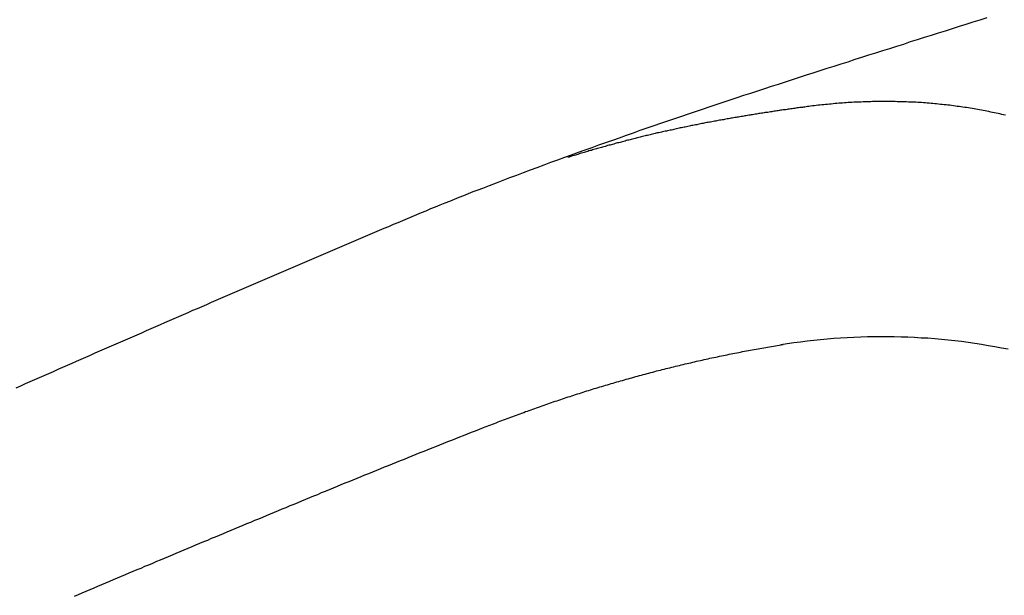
# Model space of a CAD drawing. Header units: millimetres. Extents: x -604189 to 881711, y -381903 to -7297.
# Tile 610 of 656: x -579631 to -579568, y -163151 to -163114. Entities that reach past the tile are written whole.
import ezdxf

# ---------------------------------------------------------------- set-up
doc = ezdxf.new("R2010")
doc.units = ezdxf.units.MM
doc.header["$LTSCALE"] = 100
doc.linetypes.add('0.5_0.5', pattern=[1, 0.5, -0.5])
doc.linetypes.add('ACAD_ISO04W100', pattern=[30.5, 24, -3, 0.5, -3])
doc.layers.get('Defpoints').update_dxf_attribs({"color": 30})
doc.layers.add('OPIS', color=7, linetype='Continuous')
doc.layers.add('strop osie', color=80, linetype='ACAD_ISO04W100', lineweight=5)
doc.styles.get("Standard").update_dxf_attribs({"font": 'romans.shx', "width": 0.5})
doc.dimstyles.new('1 50', dxfattribs={"dimtxt": 150, "dimasz": 80, "dimexe": 1, "dimexo": 1, "dimgap": 20, "dimtad": 1, "dimdec": 0, "dimlfac": 0.1, "dimtxsty": 'Standard', "dimblk": 'ARCHTICK', "dimcen": 200, "dimclrd": 2, "dimadec": 1, "dimazin": 0, "dimtfac": 1, "dimtdec": 0, "dimtmove": 0, "dimatfit": 3, "dimldrblk": 'ARCHTICK', "dimfxl": 120, "dimfxlon": 1, "dimtfill": 1, "dimarcsym": 0})

# ---------------------------------------------------------------- blocks, each defined once
blk = doc.blocks.new('_ArchTick')
at = {"layer": 'strop osie', "color": 0, "const_width": 0.15}
blk.add_lwpolyline([(-0.5, -0.5), (0.5, 0.5)], dxfattribs=at)
blk = doc.blocks.new('*D3294')
at = {"layer": 'Defpoints', "color": 0, "linetype": 'ByBlock', "lineweight": 5, "transparency": 16777216}
for p in [(-595783.126, -159420.303), (-593748.924, -159420.303), (-552118.935, -179940.303)]:
    blk.add_point(p, dxfattribs=at)
at = {"layer": 'OPIS', "color": 0, "linetype": 'Continuous', "lineweight": -2, "transparency": 16777216}
for p, q in [((-595723.126, -159420.303), (-595784.126, -159420.303)), ((-595723.126, -179940.303), (-595784.126, -179940.303))]:
    blk.add_line(p, q, dxfattribs=at)
at = {"layer": 'OPIS', "color": 2, "lineweight": -2, "transparency": 16777216}
blk.add_line((-595783.126, -179940.303), (-595783.126, -159420.303), dxfattribs=at)
at = {"layer": 'OPIS', "color": 2, "linetype": 'ByBlock', "lineweight": -2, "transparency": 16777216, "xscale": 80, "yscale": 80, "zscale": 80}
for p, rotation in [((-595783.126, -159420.303), 90), ((-595783.126, -179940.303), 270)]:
    blk.add_blockref('_ArchTick', p, dxfattribs=dict(at, rotation=rotation))
at = {"layer": 'OPIS', "color": 0, "linetype": 'ByBlock', "lineweight": 13, "transparency": 16777216, "insert": (-595878.126, -169680.303), "char_height": 150, "attachment_point": 5, "rotation": 90, "bg_fill": 3, "box_fill_scale": 1.1, "bg_fill_color": 256, "bg_fill_true_color": 13158600, "bg_fill_transparency": 0}
blk.add_mtext('2052', dxfattribs=at)

msp = doc.modelspace()

# ---------------------------------------------------------------- dimensions: what is measured, and where the dimension line sits
at = {"layer": 'OPIS', "color": 0, "linetype": 'ByBlock', "lineweight": 13}
dim = msp.add_linear_dim(base=(-595783.126, -159420.303), p1=(-552118.935, -179940.303), p2=(-593748.924, -159420.303), angle=90, dimstyle='1 50', override={"dimtmove": 1, "dimfxl": 60, "dimarcsym": 1}, dxfattribs=at)
dim.commit()
dim.dimension.update_dxf_attribs({"geometry": '*D3294', "text_midpoint": (-595878.126, -169680.303)})

# ---------------------------------------------------------------- next in the draw order: hatches: boundary and pattern name
at = {"layer": 'OPIS', "linetype": '0.5_0.5', "lineweight": 13}
h = msp.add_hatch(dxfattribs=at)
h.set_pattern_fill('ANSI37', color=0, scale=130)
h.set_pattern_definition([(45, (-597218.54, 256668.8), (-291.85832, 291.85832), []), (135, (-597218.54, 256668.8), (-291.85832, -291.85832), [])])
edge = h.paths.add_edge_path(flags=16)
edge.add_line((-570958.916, -168985.281), (-571058.916, -168985.281))
edge.add_line((-571058.916, -168985.281), (-572598.916, -168985.281))
edge.add_line((-572598.916, -168985.281), (-572598.915, -170470.3))
edge.add_line((-572598.915, -170470.3), (-570825.763, -170470.3))
edge.add_arc((-570508.916, -170339.099), 342.937, 180, 202.49364, ccw=False)
edge.add_arc((-570508.916, -170339.099), 342.937, 90, 180, ccw=False)
edge.add_line((-570508.916, -169996.163), (-570508.916, -169764.704))
edge.add_arc((-570058.916, -168985.281), 900, 180, 240, ccw=False)
edge = h.paths.add_edge_path(flags=17)
edge.add_line((-569358.915, -170085.281), (-569358.916, -168985.281))
edge.add_line((-569358.916, -168985.281), (-569358.917, -168985.281))
edge.add_line((-569358.917, -168985.281), (-569958.916, -168985.281))
edge.add_line((-569958.916, -168985.281), (-570058.916, -168985.281))
edge.add_line((-570058.916, -168985.281), (-570058.916, -168925.281))
edge.add_line((-570058.916, -168925.281), (-569958.916, -168925.281))
edge.add_line((-569958.916, -168925.281), (-569958.916, -168865.281))
edge.add_line((-569958.916, -168865.281), (-569358.916, -168865.281))
edge.add_line((-569358.916, -168865.281), (-569358.917, -166865.281))
edge.add_line((-569358.917, -166865.281), (-574098.917, -166865.286))
edge.add_line((-574098.917, -166865.286), (-574098.914, -171970.3))
edge.add_line((-574098.914, -171970.3), (-572608.913, -171970.3))
edge.add_line((-572608.913, -171970.3), (-571504.913, -170590.3))
edge.add_line((-571504.913, -170590.3), (-572718.915, -170590.3))
edge.add_line((-572718.915, -170590.3), (-572718.916, -168865.281))
edge.add_line((-572718.916, -168865.281), (-571058.916, -168865.281))
edge.add_line((-571058.916, -168865.281), (-571058.916, -168925.281))
edge.add_line((-571058.916, -168925.281), (-570958.916, -168925.281))
edge.add_line((-570958.916, -168925.281), (-570958.916, -168985.281))
edge.add_arc((-570058.916, -168985.281), 900, 180, 240)
edge.add_line((-570508.916, -169764.704), (-570508.916, -169996.163))
edge.add_arc((-570508.916, -170339.099), 342.937, 0, 90, ccw=False)
edge.add_arc((-570508.916, -170339.099), 342.937, 208.97989, 360, ccw=False)
edge.add_line((-570808.913, -170505.253), (-570808.913, -171171.086))
edge.add_arc((-570808.913, -171220.3), 49.214, 0, 90, ccw=False)
edge.add_arc((-570808.913, -171220.3), 49.214, 270, 360, ccw=False)
edge.add_line((-570808.913, -171269.514), (-570808.913, -171970.3))
edge.add_line((-570808.913, -171970.3), (-569358.914, -171970.3))
edge.add_line((-569358.914, -171970.3), (-569358.915, -170085.281))
h.paths.add_polyline_path([(-561118.924, -159870.303), (-590334.655, -159870.303), (-590334.655, -161470.303), (-562318.924, -161470.303), (-562318.924, -172095.292), (-561118.924, -172095.291), (-561118.924, -168350.303), (-552073.919, -168350.303), (-552073.92, -167150.303), (-561118.924, -167150.303)])
h.paths.add_polyline_path([(-572856.927, -169813.68), (-569451.07, -169813.68), (-569451.07, -169408.68), (-572856.927, -169408.68)], flags=16)
at = {"layer": 'OPIS', "linetype": 'ByBlock', "lineweight": 15}
h = msp.add_hatch(dxfattribs=at)
h.set_pattern_fill('ANSI37', color=0, scale=80, angle=45)
h.set_pattern_definition([(90, (-298582.96, 32475.8), (-254, 0), []), (180, (-298582.96, 32475.8), (-3e-14, -254), [])])
edge = h.paths.add_edge_path()
edge.add_arc((-579589.086, -167378.931), 50, 0, 90)
edge.add_line((-579589.086, -167328.931), (-579794.086, -167328.93))
edge.add_arc((-579794.086, -167378.93), 50, 89.99957, 180)
edge.add_line((-579844.086, -167378.93), (-579844.086, -167822.93))
edge.add_arc((-579794.086, -167822.93), 50, 180, 270)
edge.add_line((-579794.086, -167872.93), (-579589.085, -167872.931))
edge.add_arc((-579589.086, -167822.931), 50, 270.00137, 360)
edge.add_line((-579539.086, -167822.931), (-579539.086, -167378.931))
edge = h.paths.add_edge_path()
edge.add_arc((-579589.086, -167378.931), 50, 0, 90)
edge.add_line((-579589.086, -167328.931), (-579794.086, -167328.93))
edge.add_arc((-579794.086, -167378.93), 50, 89.99957, 180)
edge.add_line((-579844.086, -167378.93), (-579844.086, -167822.93))
edge.add_arc((-579794.086, -167822.93), 50, 180, 270)
edge.add_line((-579794.086, -167872.93), (-579589.085, -167872.931))
edge.add_arc((-579589.086, -167822.931), 50, 270.00137, 360)
edge.add_line((-579539.086, -167822.931), (-579539.086, -167378.931))
edge = h.paths.add_edge_path()
edge.add_line((-579899.087, -167300.93), (-579424.086, -167300.93))
edge.add_line((-579424.086, -167300.93), (-579424.086, -167900.93))
edge.add_line((-579424.086, -167900.93), (-579898.789, -167900.93))
edge.add_arc((-579899.086, -167892.935), 8, 180, 272.12845, ccw=False)
edge.add_line((-579907.086, -167892.935), (-579907.086, -167308.93))
edge.add_arc((-579899.086, -167308.93), 8, 90.0036, 180, ccw=False)
h.paths.add_polyline_path([(-581519.932, -164217.829), (-581520.004, -164223.092), (-581520.079, -164228.355), (-581520.156, -164233.617), (-581520.235, -164238.88), (-581520.318, -164244.143), (-581520.402, -164249.406), (-581520.489, -164254.669), (-581520.579, -164259.931), (-581520.671, -164265.194), (-581520.766, -164270.457), (-581520.863, -164275.719), (-581520.962, -164280.982), (-581521.064, -164286.244), (-581521.169, -164291.506), (-581521.276, -164296.769), (-581521.386, -164302.031), (-581521.498, -164307.293), (-581521.613, -164312.556), (-581521.73, -164317.818), (-581521.85, -164323.08), (-581521.972, -164328.342), (-581522.097, -164333.604), (-581522.225, -164338.866), (-581522.355, -164344.127), (-581522.488, -164349.389), (-581522.623, -164354.651), (-581522.76, -164359.913), (-581522.901, -164365.174), (-581523.043, -164370.436), (-581523.189, -164375.697), (-581523.337, -164380.958), (-581523.487, -164386.22), (-581523.64, -164391.481), (-581523.795, -164396.742), (-581523.953, -164402.003), (-581874.489, -164402.003), (-581874.664, -164396.198), (-581874.835, -164390.392), (-581875.003, -164384.587), (-581875.168, -164378.781), (-581875.329, -164372.976), (-581875.488, -164367.17), (-581875.643, -164361.364), (-581875.796, -164355.558), (-581875.945, -164349.752), (-581876.092, -164343.946), (-581876.235, -164338.14), (-581876.375, -164332.334), (-581876.512, -164326.527), (-581876.646, -164320.721), (-581876.777, -164314.914), (-581876.904, -164309.108), (-581877.029, -164303.301), (-581877.151, -164297.495), (-581877.269, -164291.688), (-581877.385, -164285.881), (-581877.497, -164280.074), (-581877.606, -164274.267), (-581877.713, -164268.461), (-581877.816, -164262.653), (-581877.916, -164256.846), (-581878.014, -164251.039), (-581878.108, -164245.232), (-581878.199, -164239.425), (-581878.287, -164233.618), (-581878.372, -164227.81), (-581878.454, -164222.003), (-581878.533, -164216.196), (-581878.609, -164210.388), (-581878.682, -164204.581), (-581878.751, -164198.773), (-581878.818, -164192.966), (-581878.881, -164187.158), (-581878.941, -164181.35), (-581878.997, -164175.543), (-581879.051, -164169.735), (-581879.101, -164163.927), (-581879.147, -164158.12), (-581879.191, -164152.312), (-581879.231, -164146.504), (-581879.267, -164140.696), (-581879.301, -164134.888), (-581879.332, -164129.081), (-581879.361, -164123.273), (-581879.388, -164117.465), (-581879.413, -164111.657), (-581879.437, -164105.849), (-581879.459, -164100.041), (-581879.475, -164094.233), (-581879.48, -164088.425), (-581879.472, -164082.617), (-581879.448, -164076.809), (-581879.406, -164071.002), (-581879.347, -164065.194), (-581879.269, -164059.387), (-581879.171, -164053.58), (-581879.054, -164047.773), (-581878.917, -164041.967), (-581878.759, -164036.161), (-581878.581, -164030.356), (-581878.381, -164024.551), (-581878.159, -164018.747), (-581877.914, -164012.944), (-581877.642, -164007.143), (-581877.341, -164001.342), (-581877.009, -163995.544), (-581876.642, -163989.748), (-581876.238, -163983.954), (-581875.795, -163978.163), (-581875.304, -163972.376), (-581874.753, -163966.594), (-581874.129, -163960.82), (-581873.419, -163955.056), (-581872.605, -163949.306), (-581871.67, -163943.574), (-581870.596, -163937.865), (-581869.362, -163932.188), (-581867.941, -163926.557), (-581866.302, -163920.987), (-581864.416, -163915.495), (-581862.246, -163910.11), (-581859.744, -163904.869), (-581856.869, -163899.824), (-581853.582, -163895.036), (-581849.851, -163890.591), (-581845.671, -163886.563), (-581841.105, -163882.977), (-581836.224, -163879.833), (-581831.097, -163877.106), (-581825.784, -163874.761), (-581820.336, -163872.759), (-581814.785, -163871.064), (-581809.154, -163869.636), (-581803.468, -163868.44), (-581797.747, -163867.44), (-581792, -163866.603), (-581786.235, -163865.9), (-581780.458, -163865.297), (-581774.674, -163864.778), (-581768.884, -163864.334), (-581763.088, -163863.958), (-581757.289, -163863.646), (-581751.486, -163863.39), (-581745.681, -163863.186), (-581739.874, -163863.026), (-581734.068, -163862.906), (-581728.26, -163862.819), (-581722.453, -163862.761), (-581716.645, -163862.725), (-581710.837, -163862.707), (-581705.029, -163862.7), (-581699.221, -163862.698), (-581693.958, -163862.699), (-581688.694, -163862.704), (-581683.431, -163862.718), (-581678.167, -163862.744), (-581672.904, -163862.788), (-581667.641, -163862.852), (-581662.379, -163862.942), (-581657.117, -163863.062), (-581651.856, -163863.215), (-581646.596, -163863.407), (-581641.337, -163863.64), (-581636.081, -163863.919), (-581630.828, -163864.249), (-581625.579, -163864.634), (-581620.334, -163865.078), (-581615.096, -163865.587), (-581609.864, -163866.17), (-581604.645, -163866.847), (-581599.442, -163867.642), (-581594.263, -163868.578), (-581589.115, -163869.676), (-581584.013, -163870.965), (-581578.971, -163872.474), (-581574.009, -163874.23), (-581569.153, -163876.259), (-581564.436, -163878.591), (-581559.896, -163881.253), (-581555.585, -163884.268), (-581551.554, -163887.652), (-581547.857, -163891.394), (-581544.534, -163895.471), (-581541.574, -163899.824), (-581538.952, -163904.387), (-581536.64, -163909.114), (-581534.606, -163913.968), (-581532.817, -163918.918), (-581531.241, -163923.939), (-581529.854, -163929.016), (-581528.636, -163934.137), (-581527.564, -163939.29), (-581526.619, -163944.467), (-581525.784, -163949.663), (-581525.048, -163954.875), (-581524.397, -163960.099), (-581523.818, -163965.33), (-581523.302, -163970.568), (-581522.84, -163975.811), (-581522.421, -163981.058), (-581522.037, -163986.308), (-581521.685, -163991.559), (-581521.363, -163996.813), (-581521.067, -164002.068), (-581520.796, -164007.324), (-581520.549, -164012.582), (-581520.322, -164017.84), (-581520.116, -164023.1), (-581519.928, -164028.36), (-581519.759, -164033.621), (-581519.607, -164038.882), (-581519.472, -164044.144), (-581519.354, -164049.406), (-581519.252, -164054.668), (-581519.166, -164059.931), (-581519.096, -164065.194), (-581519.041, -164070.457), (-581519.001, -164075.72), (-581518.976, -164080.984), (-581518.964, -164086.247), (-581518.964, -164091.51), (-581518.974, -164096.774), (-581518.991, -164102.037), (-581519.012, -164107.301), (-581519.034, -164112.564), (-581519.057, -164117.828), (-581519.081, -164123.091), (-581519.107, -164128.354), (-581519.135, -164133.618), (-581519.165, -164138.881), (-581519.197, -164144.144), (-581519.232, -164149.408), (-581519.269, -164154.671), (-581519.31, -164159.934), (-581519.353, -164165.198), (-581519.399, -164170.461), (-581519.447, -164175.724), (-581519.498, -164180.987), (-581519.552, -164186.25), (-581519.609, -164191.513), (-581519.668, -164196.777), (-581519.73, -164202.04), (-581519.795, -164207.303), (-581519.862, -164212.566)])
h.paths.add_polyline_path([(-582118.924, -164407.051), (-579418.924, -164407.051), (-579418.924, -162910.783), (-582118.924, -162910.783)])
h.paths.add_polyline_path([(-581950.717, -164839.225), (-581944.91, -164839.127), (-581939.103, -164839.033), (-581933.295, -164838.942), (-581927.488, -164838.854), (-581921.681, -164838.769), (-581915.873, -164838.687), (-581910.066, -164838.608), (-581904.259, -164838.532), (-581898.451, -164838.459), (-581892.644, -164838.39), (-581886.836, -164838.323), (-581881.028, -164838.26), (-581875.221, -164838.2), (-581869.413, -164838.144), (-581863.605, -164838.09), (-581857.798, -164838.04), (-581851.99, -164837.994), (-581846.182, -164837.95), (-581840.374, -164837.91), (-581834.567, -164837.874), (-581828.759, -164837.84), (-581822.951, -164837.809), (-581817.143, -164837.78), (-581811.335, -164837.753), (-581805.527, -164837.728), (-581799.719, -164837.704), (-581793.912, -164837.682), (-581788.104, -164837.666), (-581782.296, -164837.661), (-581776.488, -164837.669), (-581770.68, -164837.693), (-581764.872, -164837.735), (-581759.065, -164837.794), (-581753.257, -164837.872), (-581747.45, -164837.97), (-581741.643, -164838.087), (-581735.837, -164838.224), (-581730.031, -164838.382), (-581724.226, -164838.56), (-581718.422, -164838.76), (-581712.618, -164838.982), (-581706.815, -164839.227), (-581701.013, -164839.499), (-581695.213, -164839.8), (-581689.415, -164840.132), (-581683.618, -164840.499), (-581677.825, -164840.903), (-581672.034, -164841.346), (-581666.246, -164841.837), (-581660.465, -164842.388), (-581654.691, -164843.012), (-581648.927, -164843.722), (-581643.176, -164844.536), (-581637.444, -164845.471), (-581631.736, -164846.545), (-581626.059, -164847.779), (-581620.428, -164849.2), (-581614.858, -164850.839), (-581609.366, -164852.725), (-581603.98, -164854.895), (-581598.739, -164857.397), (-581593.694, -164860.272), (-581588.906, -164863.559), (-581584.462, -164867.29), (-581580.433, -164871.47), (-581576.847, -164876.036), (-581573.704, -164880.917), (-581570.976, -164886.044), (-581568.631, -164891.357), (-581566.63, -164896.805), (-581564.934, -164902.356), (-581563.507, -164907.987), (-581562.31, -164913.673), (-581561.31, -164919.394), (-581560.474, -164925.141), (-581559.77, -164930.906), (-581559.168, -164936.683), (-581558.648, -164942.467), (-581558.204, -164948.257), (-581557.829, -164954.053), (-581557.516, -164959.852), (-581557.261, -164965.655), (-581557.056, -164971.46), (-581556.897, -164977.267), (-581556.776, -164983.073), (-581556.69, -164988.881), (-581556.631, -164994.688), (-581556.596, -165000.496), (-581556.577, -165006.304), (-581556.57, -165012.112), (-581556.569, -165017.92), (-581556.57, -165023.183), (-581556.575, -165028.447), (-581556.588, -165033.71), (-581556.615, -165038.974), (-581556.658, -165044.237), (-581556.723, -165049.5), (-581556.813, -165054.762), (-581556.932, -165060.024), (-581557.086, -165065.285), (-581557.277, -165070.545), (-581557.51, -165075.804), (-581557.79, -165081.06), (-581558.119, -165086.313), (-581558.504, -165091.562), (-581558.949, -165096.807), (-581559.458, -165102.045), (-581560.04, -165107.276), (-581560.717, -165112.496), (-581561.513, -165117.699), (-581562.448, -165122.878), (-581563.547, -165128.026), (-581564.836, -165133.128), (-581566.345, -165138.17), (-581568.1, -165143.132), (-581570.129, -165147.988), (-581572.461, -165152.705), (-581575.123, -165157.245), (-581578.139, -165161.556), (-581581.522, -165165.587), (-581585.265, -165169.284), (-581589.342, -165172.607), (-581593.694, -165175.567), (-581598.257, -165178.189), (-581602.985, -165180.501), (-581607.838, -165182.535), (-581612.788, -165184.324), (-581617.81, -165185.9), (-581622.887, -165187.287), (-581628.007, -165188.505), (-581633.16, -165189.577), (-581638.337, -165190.522), (-581643.534, -165191.357), (-581648.746, -165192.093), (-581653.969, -165192.744), (-581659.201, -165193.323), (-581664.439, -165193.839), (-581669.682, -165194.301), (-581674.929, -165194.72), (-581680.178, -165195.104), (-581685.43, -165195.456), (-581690.683, -165195.778), (-581695.938, -165196.074), (-581701.195, -165196.345), (-581706.452, -165196.592), (-581711.711, -165196.819), (-581716.97, -165197.025), (-581722.23, -165197.213), (-581727.491, -165197.382), (-581732.752, -165197.534), (-581738.014, -165197.669), (-581743.276, -165197.787), (-581748.539, -165197.889), (-581753.801, -165197.975), (-581759.064, -165198.045), (-581764.327, -165198.1), (-581769.591, -165198.14), (-581774.854, -165198.165), (-581780.118, -165198.177), (-581785.381, -165198.177), (-581790.644, -165198.167), (-581795.908, -165198.15), (-581801.171, -165198.129), (-581806.435, -165198.107), (-581811.698, -165198.084), (-581816.961, -165198.06), (-581822.225, -165198.034), (-581827.488, -165198.006), (-581832.752, -165197.976), (-581838.015, -165197.944), (-581843.278, -165197.909), (-581848.541, -165197.872), (-581853.805, -165197.831), (-581859.068, -165197.788), (-581864.331, -165197.742), (-581869.594, -165197.694), (-581874.858, -165197.643), (-581880.121, -165197.589), (-581885.384, -165197.532), (-581890.647, -165197.473), (-581895.91, -165197.411), (-581901.173, -165197.346), (-581906.436, -165197.279), (-581911.699, -165197.209), (-581916.962, -165197.137), (-581922.225, -165197.062), (-581927.488, -165196.985), (-581932.751, -165196.906), (-581938.014, -165196.823), (-581943.276, -165196.739), (-581948.539, -165196.652), (-581953.802, -165196.562), (-581959.064, -165196.47), (-581964.327, -165196.375), (-581969.59, -165196.278), (-581974.852, -165196.179), (-581980.115, -165196.077), (-581985.377, -165195.972), (-581990.639, -165195.865), (-581995.902, -165195.755), (-582001.164, -165195.643), (-582006.426, -165195.528), (-582011.688, -165195.411), (-582016.95, -165195.291), (-582022.212, -165195.169), (-582027.474, -165195.044), (-582032.736, -165194.916), (-582037.998, -165194.786), (-582043.26, -165194.653), (-582048.521, -165194.518), (-582053.783, -165194.381), (-582059.045, -165194.24), (-582064.306, -165194.098), (-582069.568, -165193.952), (-582074.829, -165193.804), (-582080.09, -165193.654), (-582085.351, -165193.501), (-582090.613, -165193.346), (-582095.874, -165193.188), (-582095.874, -164842.652), (-582090.068, -164842.477), (-582084.263, -164842.306), (-582078.457, -164842.138), (-582072.652, -164841.973), (-582066.846, -164841.812), (-582061.04, -164841.653), (-582055.235, -164841.498), (-582049.429, -164841.345), (-582043.623, -164841.196), (-582037.817, -164841.049), (-582032.01, -164840.906), (-582026.204, -164840.766), (-582020.398, -164840.629), (-582014.591, -164840.495), (-582008.785, -164840.364), (-582002.978, -164840.237), (-581997.172, -164840.112), (-581991.365, -164839.99), (-581985.558, -164839.872), (-581979.752, -164839.756), (-581973.945, -164839.644), (-581968.138, -164839.535), (-581962.331, -164839.428), (-581956.524, -164839.325)])
edge = h.paths.add_edge_path()
edge.add_arc((-581748.924, -162268.543), 50, 0, 90.00043)
edge.add_line((-581748.924, -162218.543), (-581953.924, -162218.545))
edge.add_arc((-581953.924, -162268.545), 50, 90.00087, 180)
edge.add_line((-582003.924, -162268.545), (-582003.924, -162712.545))
edge.add_arc((-581953.924, -162712.545), 50, 180, 270.00224)
edge.add_line((-581953.922, -162762.545), (-581748.923, -162762.543))
edge.add_arc((-581748.924, -162712.543), 50, 270.00087, 360)
edge.add_line((-581698.924, -162712.543), (-581698.924, -162268.543))
edge = h.paths.add_edge_path()
edge.add_arc((-581748.924, -161668.543), 50, 0, 90.00043)
edge.add_line((-581748.924, -161618.543), (-581953.924, -161618.545))
edge.add_arc((-581953.924, -161668.545), 50, 90.00087, 180)
edge.add_line((-582003.924, -161668.545), (-582003.924, -162112.545))
edge.add_arc((-581953.924, -162112.545), 50, 180, 270.00224)
edge.add_line((-581953.922, -162162.545), (-581748.923, -162162.543))
edge.add_arc((-581748.924, -162112.543), 50, 270.00087, 360)
edge.add_line((-581698.924, -162112.543), (-581698.924, -161668.543))
h.paths.add_polyline_path([(-582118.924, -162790.543), (-579418.924, -162790.543), (-579418.924, -161590.543), (-582118.924, -161590.543)])
edge = h.paths.add_edge_path()
edge.add_arc((-579794.086, -168270.003), 50, 89.99957, 180)
edge.add_line((-579844.086, -168270.003), (-579844.086, -168714.003))
edge.add_arc((-579794.086, -168714.003), 50, 180, 270)
edge.add_line((-579794.086, -168764.003), (-579589.085, -168764.004))
edge.add_arc((-579589.086, -168714.004), 50, 270.00137, 360)
edge.add_line((-579539.086, -168714.004), (-579539.086, -168270.004))
edge.add_arc((-579589.086, -168270.004), 50, 0, 90)
edge.add_line((-579589.086, -168220.004), (-579794.086, -168220.003))
edge = h.paths.add_edge_path()
edge.add_arc((-579589.086, -169161.078), 50, 0, 90)
edge.add_line((-579589.086, -169111.078), (-579794.086, -169111.076))
edge.add_arc((-579794.086, -169161.076), 50, 89.99957, 180)
edge.add_line((-579844.086, -169161.076), (-579844.086, -169605.076))
edge.add_arc((-579794.086, -169605.076), 50, 180, 270)
edge.add_line((-579794.086, -169655.076), (-579589.085, -169655.078))
edge.add_arc((-579589.086, -169605.078), 50, 270.00137, 360)
edge.add_line((-579539.086, -169605.078), (-579539.086, -169161.078))
edge = h.paths.add_edge_path()
edge.add_arc((-579794.086, -170052.15), 50, 89.99957, 180)
edge.add_line((-579844.086, -170052.15), (-579844.086, -170496.15))
edge.add_arc((-579794.086, -170496.15), 50, 180, 270)
edge.add_line((-579794.086, -170546.15), (-579589.085, -170546.151))
edge.add_arc((-579589.086, -170496.151), 50, 270.00137, 360)
edge.add_line((-579539.086, -170496.151), (-579539.086, -170052.151))
edge.add_arc((-579589.086, -170052.151), 50, 0, 90)
edge.add_line((-579589.086, -170002.151), (-579794.086, -170002.15))
edge = h.paths.add_edge_path()
edge.add_arc((-579794.086, -170943.223), 50, 89.99957, 180)
edge.add_line((-579844.086, -170943.223), (-579844.086, -171387.223))
edge.add_arc((-579794.086, -171387.223), 50, 180, 270)
edge.add_line((-579794.086, -171437.223), (-579589.085, -171437.224))
edge.add_arc((-579589.086, -171387.224), 50, 270.00137, 360)
edge.add_line((-579539.086, -171387.224), (-579539.086, -170943.224))
edge.add_arc((-579589.086, -170943.224), 50, 0, 90)
edge.add_line((-579589.086, -170893.224), (-579794.086, -170893.223))
h.paths.add_polyline_path([(-579418.924, -164527.291), (-582118.924, -164527.291), (-582118.924, -171970.3), (-579418.924, -171970.3)])

# ---------------------------------------------------------------- next in the draw order: linework, layer by layer
at = {"color": 0}
for points in [[(-579601.696, -163124.656, 0), (-579601.262, -163124.486, 0), (-579600.827, -163124.316, 0), (-579600.391, -163124.156, 0), (-579599.956, -163123.986, 0), (-579599.52, -163123.826, 0), (-579599.084, -163123.656, 0), (-579598.647, -163123.496, 0), (-579598.21, -163123.336, 0), (-579597.773, -163123.166, 0), (-579597.336, -163123.006, 0), (-579596.899, -163122.846, 0), (-579596.461, -163122.686, 0), (-579596.023, -163122.526, 0), (-579595.585, -163122.366, 0), (-579595.147, -163122.216, 0), (-579594.708, -163122.056, 0), (-579594.269, -163121.896, 0), (-579593.83, -163121.746, 0), (-579593.391, -163121.586, 0), (-579592.951, -163121.436, 0), (-579592.512, -163121.276, 0), (-579592.072, -163121.126, 0), (-579591.632, -163120.966, 0), (-579591.191, -163120.816, 0), (-579590.751, -163120.666, 0), (-579590.31, -163120.516, 0), (-579589.869, -163120.366, 0), (-579589.428, -163120.216, 0), (-579588.987, -163120.066, 0), (-579588.546, -163119.916, 0), (-579588.104, -163119.766, 0), (-579587.663, -163119.616, 0), (-579587.221, -163119.466, 0), (-579586.779, -163119.316, 0), (-579586.337, -163119.166, 0), (-579585.894, -163119.026, 0), (-579585.452, -163118.876, 0), (-579585.009, -163118.726, 0), (-579584.567, -163118.586, 0), (-579584.124, -163118.436, 0), (-579583.681, -163118.296, 0), (-579583.238, -163118.146, 0), (-579582.794, -163118.006, 0), (-579582.351, -163117.856, 0), (-579581.908, -163117.716, 0), (-579581.464, -163117.576, 0), (-579581.021, -163117.426, 0), (-579580.577, -163117.286, 0), (-579580.133, -163117.146, 0), (-579579.689, -163116.996, 0), (-579579.245, -163116.856, 0), (-579578.801, -163116.716, 0), (-579578.357, -163116.576, 0), (-579577.913, -163116.426, 0), (-579577.469, -163116.286, 0), (-579577.025, -163116.146, 0), (-579576.58, -163116.006, 0), (-579576.136, -163115.866, 0), (-579575.691, -163115.726, 0), (-579575.247, -163115.586, 0), (-579574.802, -163115.446, 0), (-579574.358, -163115.296, 0), (-579573.913, -163115.156, 0), (-579573.469, -163115.016, 0), (-579573.024, -163114.876, 0), (-579572.579, -163114.736, 0), (-579572.135, -163114.596, 0), (-579571.69, -163114.456, 0), (-579571.245, -163114.316, 0), (-579570.801, -163114.176, 0), (-579570.356, -163114.036, 0), (-579569.911, -163113.896, 0), (-579569.467, -163113.756, 0)], [(-579568.302, -163119.996, 0), (-579568.42, -163119.976, 0), (-579568.537, -163119.946, 0), (-579568.655, -163119.916, 0), (-579568.772, -163119.896, 0), (-579568.89, -163119.866, 0), (-579569.008, -163119.846, 0), (-579569.126, -163119.816, 0), (-579569.244, -163119.796, 0), (-579569.362, -163119.766, 0), (-579569.48, -163119.746, 0), (-579569.598, -163119.726, 0), (-579569.717, -163119.706, 0), (-579569.835, -163119.676, 0), (-579569.954, -163119.656, 0), (-579570.072, -163119.636, 0), (-579570.191, -163119.616, 0), (-579570.309, -163119.596, 0), (-579570.428, -163119.576, 0), (-579570.547, -163119.556, 0), (-579570.666, -163119.536, 0), (-579570.785, -163119.516, 0), (-579570.904, -163119.496, 0), (-579571.023, -163119.486, 0), (-579571.142, -163119.466, 0), (-579571.262, -163119.446, 0), (-579571.381, -163119.436, 0), (-579571.5, -163119.416, 0), (-579571.62, -163119.396, 0), (-579571.739, -163119.386, 0), (-579571.859, -163119.366, 0), (-579571.978, -163119.356, 0), (-579572.098, -163119.346, 0), (-579572.218, -163119.326, 0), (-579572.338, -163119.316, 0), (-579572.457, -163119.306, 0), (-579572.577, -163119.286, 0), (-579572.697, -163119.276, 0), (-579572.817, -163119.266, 0), (-579572.937, -163119.256, 0), (-579573.057, -163119.246, 0), (-579573.177, -163119.236, 0), (-579573.297, -163119.226, 0), (-579573.417, -163119.216, 0), (-579573.537, -163119.206, 0), (-579573.657, -163119.196, 0), (-579573.777, -163119.196, 0), (-579573.898, -163119.186, 0), (-579574.018, -163119.176, 0), (-579574.138, -163119.176, 0), (-579574.258, -163119.166, 0), (-579574.379, -163119.156, 0), (-579574.499, -163119.156, 0), (-579574.619, -163119.146, 0), (-579574.74, -163119.146, 0), (-579574.86, -163119.136, 0), (-579574.98, -163119.136, 0), (-579575.101, -163119.136, 0), (-579575.221, -163119.136, 0), (-579575.342, -163119.126, 0), (-579575.462, -163119.126, 0), (-579575.582, -163119.126, 0), (-579575.703, -163119.126, 0), (-579575.823, -163119.126, 0), (-579575.944, -163119.126, 0), (-579576.064, -163119.126, 0), (-579576.185, -163119.126, 0), (-579576.305, -163119.126, 0), (-579576.426, -163119.126, 0), (-579576.546, -163119.126, 0), (-579576.666, -163119.126, 0), (-579576.787, -163119.126, 0), (-579576.907, -163119.136, 0), (-579577.028, -163119.136, 0), (-579577.148, -163119.136, 0), (-579577.268, -163119.146, 0), (-579577.389, -163119.146, 0), (-579577.509, -163119.156, 0), (-579577.629, -163119.156, 0), (-579577.75, -163119.166, 0), (-579577.87, -163119.166, 0), (-579577.99, -163119.176, 0), (-579578.111, -163119.186, 0), (-579578.231, -163119.186, 0), (-579578.351, -163119.196, 0), (-579578.471, -163119.206, 0), (-579578.591, -163119.216, 0), (-579578.711, -163119.226, 0), (-579578.832, -163119.236, 0), (-579578.952, -163119.236, 0), (-579579.072, -163119.246, 0), (-579579.192, -163119.256, 0), (-579579.312, -163119.266, 0), (-579579.431, -163119.286, 0), (-579579.551, -163119.296, 0), (-579579.671, -163119.306, 0), (-579579.791, -163119.316, 0), (-579579.911, -163119.326, 0), (-579580.031, -163119.336, 0), (-579580.15, -163119.356, 0), (-579580.27, -163119.366, 0), (-579580.39, -163119.376, 0), (-579580.509, -163119.396, 0), (-579580.629, -163119.406, 0), (-579580.748, -163119.426, 0), (-579580.867, -163119.436, 0)], [(-579580.867, -163119.436, 0), (-579580.949, -163119.446, 0), (-579581.031, -163119.456, 0), (-579581.112, -163119.476, 0), (-579581.194, -163119.486, 0), (-579581.276, -163119.496, 0), (-579581.357, -163119.506, 0), (-579581.439, -163119.516, 0), (-579581.521, -163119.526, 0), (-579581.602, -163119.536, 0), (-579581.684, -163119.546, 0), (-579581.766, -163119.566, 0), (-579581.847, -163119.576, 0), (-579581.929, -163119.586, 0), (-579582.011, -163119.596, 0), (-579582.092, -163119.606, 0), (-579582.174, -163119.616, 0), (-579582.255, -163119.636, 0), (-579582.337, -163119.646, 0), (-579582.419, -163119.656, 0), (-579582.5, -163119.666, 0), (-579582.582, -163119.676, 0), (-579582.663, -163119.686, 0), (-579582.745, -163119.706, 0), (-579582.826, -163119.716, 0), (-579582.908, -163119.726, 0), (-579582.99, -163119.736, 0), (-579583.071, -163119.746, 0), (-579583.153, -163119.766, 0), (-579583.234, -163119.776, 0), (-579583.316, -163119.786, 0), (-579583.397, -163119.796, 0), (-579583.479, -163119.816, 0), (-579583.56, -163119.826, 0), (-579583.642, -163119.836, 0), (-579583.723, -163119.846, 0), (-579583.805, -163119.866, 0), (-579583.886, -163119.876, 0), (-579583.967, -163119.886, 0), (-579584.049, -163119.896, 0), (-579584.13, -163119.916, 0), (-579584.212, -163119.926, 0), (-579584.293, -163119.936, 0), (-579584.375, -163119.956, 0), (-579584.456, -163119.966, 0), (-579584.537, -163119.976, 0), (-579584.619, -163119.996, 0), (-579584.7, -163120.006, 0), (-579584.781, -163120.016, 0), (-579584.863, -163120.036, 0), (-579584.944, -163120.046, 0), (-579585.025, -163120.056, 0), (-579585.107, -163120.076, 0), (-579585.188, -163120.086, 0), (-579585.269, -163120.096, 0), (-579585.351, -163120.116, 0), (-579585.432, -163120.126, 0), (-579585.513, -163120.136, 0), (-579585.594, -163120.156, 0), (-579585.676, -163120.166, 0), (-579585.757, -163120.186, 0), (-579585.838, -163120.196, 0), (-579585.919, -163120.206, 0), (-579586.001, -163120.226, 0), (-579586.082, -163120.236, 0), (-579586.163, -163120.256, 0), (-579586.244, -163120.266, 0), (-579586.325, -163120.286, 0), (-579586.406, -163120.296, 0), (-579586.487, -163120.316, 0), (-579586.569, -163120.326, 0), (-579586.65, -163120.346, 0), (-579586.731, -163120.356, 0), (-579586.812, -163120.376, 0), (-579586.893, -163120.386, 0), (-579586.974, -163120.406, 0), (-579587.055, -163120.416, 0), (-579587.136, -163120.436, 0), (-579587.217, -163120.446, 0), (-579587.298, -163120.466, 0), (-579587.379, -163120.476, 0), (-579587.46, -163120.496, 0), (-579587.541, -163120.506, 0), (-579587.622, -163120.526, 0), (-579587.703, -163120.536, 0), (-579587.784, -163120.556, 0), (-579587.865, -163120.576, 0), (-579587.946, -163120.586, 0), (-579588.026, -163120.606, 0), (-579588.107, -163120.616, 0), (-579588.188, -163120.636, 0), (-579588.269, -163120.656, 0), (-579588.35, -163120.666, 0), (-579588.431, -163120.686, 0), (-579588.511, -163120.706, 0), (-579588.592, -163120.716, 0), (-579588.673, -163120.736, 0), (-579588.754, -163120.756, 0), (-579588.834, -163120.766, 0), (-579588.915, -163120.786, 0), (-579588.996, -163120.806, 0), (-579589.076, -163120.816, 0), (-579589.157, -163120.836, 0), (-579589.238, -163120.856, 0), (-579589.318, -163120.876, 0), (-579589.399, -163120.886, 0), (-579589.479, -163120.906, 0), (-579589.56, -163120.926, 0), (-579589.64, -163120.946, 0), (-579589.721, -163120.956, 0), (-579589.801, -163120.976, 0), (-579589.882, -163120.996, 0), (-579589.962, -163121.016, 0), (-579590.043, -163121.026, 0), (-579590.123, -163121.046, 0), (-579590.204, -163121.066, 0), (-579590.284, -163121.086, 0), (-579590.365, -163121.106, 0), (-579590.445, -163121.126, 0), (-579590.525, -163121.136, 0), (-579590.606, -163121.156, 0), (-579590.686, -163121.176, 0), (-579590.766, -163121.196, 0), (-579590.846, -163121.216, 0), (-579590.927, -163121.236, 0), (-579591.007, -163121.256, 0), (-579591.087, -163121.276, 0), (-579591.167, -163121.296, 0), (-579591.247, -163121.306, 0), (-579591.328, -163121.326, 0), (-579591.408, -163121.346, 0), (-579591.488, -163121.366, 0), (-579591.568, -163121.386, 0), (-579591.648, -163121.406, 0), (-579591.728, -163121.426, 0), (-579591.808, -163121.446, 0), (-579591.888, -163121.466, 0), (-579591.968, -163121.486, 0), (-579592.048, -163121.506, 0), (-579592.128, -163121.526, 0), (-579592.208, -163121.546, 0), (-579592.288, -163121.566, 0), (-579592.368, -163121.586, 0), (-579592.447, -163121.606, 0), (-579592.527, -163121.626, 0), (-579592.607, -163121.656, 0), (-579592.687, -163121.676, 0), (-579592.767, -163121.696, 0), (-579592.846, -163121.716, 0), (-579592.926, -163121.736, 0), (-579593.006, -163121.756, 0), (-579593.085, -163121.776, 0), (-579593.165, -163121.796, 0), (-579593.245, -163121.816, 0), (-579593.324, -163121.846, 0), (-579593.404, -163121.866, 0), (-579593.483, -163121.886, 0), (-579593.563, -163121.906, 0), (-579593.642, -163121.926, 0), (-579593.722, -163121.946, 0), (-579593.801, -163121.976, 0), (-579593.881, -163121.996, 0), (-579593.96, -163122.016, 0), (-579594.04, -163122.036, 0), (-579594.119, -163122.066, 0), (-579594.198, -163122.086, 0), (-579594.278, -163122.106, 0), (-579594.357, -163122.126, 0), (-579594.436, -163122.156, 0), (-579594.515, -163122.176, 0), (-579594.595, -163122.196, 0), (-579594.674, -163122.216, 0), (-579594.753, -163122.246, 0), (-579594.832, -163122.266, 0), (-579594.911, -163122.286, 0), (-579594.99, -163122.316, 0), (-579595.069, -163122.336, 0), (-579595.148, -163122.356, 0), (-579595.227, -163122.386, 0), (-579595.306, -163122.406, 0), (-579595.385, -163122.436, 0), (-579595.464, -163122.456, 0), (-579595.543, -163122.476, 0), (-579595.622, -163122.506, 0), (-579595.701, -163122.526, 0), (-579595.779, -163122.556, 0), (-579595.858, -163122.576, 0), (-579595.937, -163122.596, 0), (-579596.016, -163122.626, 0), (-579596.094, -163122.646, 0), (-579596.173, -163122.676, 0), (-579596.252, -163122.696, 0)], [(-579631.496, -163137.426, 0), (-579631.2, -163137.296, 0), (-579630.903, -163137.166, 0), (-579630.607, -163137.036, 0), (-579630.31, -163136.906, 0), (-579630.014, -163136.776, 0), (-579629.717, -163136.646, 0), (-579629.421, -163136.516, 0), (-579629.124, -163136.386, 0), (-579628.827, -163136.246, 0), (-579628.531, -163136.116, 0), (-579628.234, -163135.986, 0), (-579627.937, -163135.856, 0), (-579627.64, -163135.726, 0), (-579627.344, -163135.596, 0), (-579627.047, -163135.466, 0), (-579626.75, -163135.336, 0), (-579626.453, -163135.206, 0), (-579626.156, -163135.076, 0), (-579625.859, -163134.946, 0), (-579625.562, -163134.816, 0), (-579625.265, -163134.686, 0), (-579624.968, -163134.556, 0), (-579624.671, -163134.426, 0), (-579624.374, -163134.296, 0), (-579624.077, -163134.166, 0), (-579623.78, -163134.036, 0), (-579623.483, -163133.906, 0), (-579623.186, -163133.776, 0), (-579622.888, -163133.646, 0), (-579622.591, -163133.516, 0), (-579622.294, -163133.386, 0), (-579621.997, -163133.256, 0), (-579621.7, -163133.126, 0), (-579621.402, -163132.996, 0), (-579621.105, -163132.866, 0), (-579620.808, -163132.736, 0), (-579620.51, -163132.606, 0), (-579620.213, -163132.476, 0), (-579619.915, -163132.356, 0), (-579619.618, -163132.226, 0), (-579619.32, -163132.096, 0), (-579619.023, -163131.966, 0), (-579618.725, -163131.836, 0), (-579618.428, -163131.706, 0), (-579618.13, -163131.576, 0), (-579617.833, -163131.446, 0), (-579617.535, -163131.326, 0), (-579617.237, -163131.196, 0), (-579616.94, -163131.066, 0), (-579616.642, -163130.936, 0), (-579616.344, -163130.806, 0), (-579616.046, -163130.676, 0), (-579615.749, -163130.546, 0), (-579615.451, -163130.426, 0), (-579615.153, -163130.296, 0), (-579614.855, -163130.166, 0), (-579614.557, -163130.036, 0), (-579614.259, -163129.906, 0), (-579613.961, -163129.786, 0), (-579613.664, -163129.656, 0), (-579613.366, -163129.526, 0), (-579613.068, -163129.396, 0), (-579612.77, -163129.266, 0), (-579612.472, -163129.146, 0), (-579612.174, -163129.016, 0), (-579611.876, -163128.886, 0), (-579611.577, -163128.756, 0), (-579611.279, -163128.636, 0), (-579610.981, -163128.506, 0), (-579610.683, -163128.376, 0), (-579610.385, -163128.246, 0), (-579610.087, -163128.126, 0), (-579609.789, -163127.996, 0), (-579609.49, -163127.866, 0), (-579609.192, -163127.736, 0), (-579608.894, -163127.616, 0), (-579608.596, -163127.486, 0), (-579608.297, -163127.356, 0), (-579607.999, -163127.226, 0), (-579607.7, -163127.106, 0), (-579607.401, -163126.976, 0), (-579607.103, -163126.856, 0), (-579606.804, -163126.726, 0), (-579606.505, -163126.596, 0), (-579606.206, -163126.476, 0), (-579605.906, -163126.346, 0), (-579605.607, -163126.226, 0), (-579605.307, -163126.106, 0), (-579605.008, -163125.976, 0), (-579604.708, -163125.856, 0), (-579604.407, -163125.736, 0), (-579604.107, -163125.606, 0), (-579603.807, -163125.486, 0), (-579603.506, -163125.366, 0), (-579603.205, -163125.246, 0), (-579602.904, -163125.126, 0), (-579602.602, -163125.006, 0), (-579602.301, -163124.886, 0), (-579601.999, -163124.766, 0), (-579601.696, -163124.656, 0)], [(-579582.661, -163134.666, 0), (-579582.24, -163134.596, 0), (-579581.817, -163134.536, 0), (-579581.394, -163134.486, 0), (-579580.969, -163134.426, 0), (-579580.544, -163134.386, 0), (-579580.118, -163134.336, 0), (-579579.692, -163134.296, 0), (-579579.264, -163134.266, 0), (-579578.837, -163134.236, 0), (-579578.408, -163134.206, 0), (-579577.98, -163134.186, 0), (-579577.55, -163134.176, 0), (-579577.121, -163134.156, 0), (-579576.691, -163134.156, 0), (-579576.261, -163134.146, 0), (-579575.831, -163134.146, 0), (-579575.401, -163134.156, 0), (-579574.971, -163134.166, 0), (-579574.541, -163134.176, 0), (-579574.111, -163134.196, 0), (-579573.681, -163134.226, 0), (-579573.251, -163134.246, 0), (-579572.821, -163134.286, 0), (-579572.392, -163134.316, 0), (-579571.964, -163134.366, 0), (-579571.535, -163134.406, 0), (-579571.108, -163134.456, 0), (-579570.68, -163134.516, 0), (-579570.254, -163134.576, 0), (-579569.828, -163134.646, 0), (-579569.403, -163134.716, 0), (-579568.979, -163134.786, 0), (-579568.555, -163134.866, 0), (-579568.133, -163134.946, 0)], [(-579601.652, -163139.976, 0), (-579601.536, -163139.936, 0), (-579601.419, -163139.886, 0), (-579601.303, -163139.846, 0), (-579601.186, -163139.796, 0), (-579601.07, -163139.756, 0), (-579600.953, -163139.706, 0), (-579600.836, -163139.666, 0), (-579600.719, -163139.616, 0), (-579600.602, -163139.576, 0), (-579600.485, -163139.526, 0), (-579600.368, -163139.486, 0), (-579600.251, -163139.436, 0), (-579600.134, -163139.396, 0), (-579600.017, -163139.346, 0), (-579599.9, -163139.306, 0), (-579599.783, -163139.266, 0), (-579599.665, -163139.216, 0), (-579599.548, -163139.176, 0), (-579599.43, -163139.136, 0), (-579599.313, -163139.086, 0), (-579599.195, -163139.046, 0), (-579599.078, -163139.006, 0), (-579598.96, -163138.956, 0), (-579598.842, -163138.916, 0), (-579598.724, -163138.876, 0), (-579598.606, -163138.836, 0), (-579598.488, -163138.796, 0), (-579598.37, -163138.746, 0), (-579598.252, -163138.706, 0), (-579598.134, -163138.666, 0), (-579598.016, -163138.626, 0), (-579597.898, -163138.586, 0), (-579597.78, -163138.546, 0), (-579597.661, -163138.496, 0), (-579597.543, -163138.456, 0), (-579597.425, -163138.416, 0), (-579597.306, -163138.376, 0), (-579597.188, -163138.336, 0), (-579597.069, -163138.296, 0), (-579596.95, -163138.256, 0), (-579596.832, -163138.216, 0), (-579596.713, -163138.176, 0), (-579596.594, -163138.136, 0), (-579596.475, -163138.096, 0), (-579596.357, -163138.056, 0), (-579596.238, -163138.016, 0), (-579596.119, -163137.986, 0), (-579596, -163137.946, 0), (-579595.88, -163137.906, 0), (-579595.761, -163137.866, 0), (-579595.642, -163137.826, 0), (-579595.523, -163137.786, 0), (-579595.404, -163137.756, 0), (-579595.284, -163137.716, 0), (-579595.165, -163137.676, 0), (-579595.045, -163137.636, 0), (-579594.926, -163137.596, 0), (-579594.806, -163137.566, 0), (-579594.687, -163137.526, 0), (-579594.567, -163137.486, 0), (-579594.447, -163137.456, 0), (-579594.328, -163137.416, 0), (-579594.208, -163137.376, 0), (-579594.088, -163137.346, 0), (-579593.968, -163137.306, 0), (-579593.848, -163137.266, 0), (-579593.728, -163137.236, 0), (-579593.608, -163137.196, 0), (-579593.488, -163137.166, 0), (-579593.368, -163137.126, 0), (-579593.247, -163137.096, 0), (-579593.127, -163137.056, 0), (-579593.007, -163137.026, 0), (-579592.887, -163136.986, 0), (-579592.766, -163136.956, 0), (-579592.646, -163136.916, 0), (-579592.525, -163136.886, 0), (-579592.405, -163136.856, 0), (-579592.284, -163136.816, 0), (-579592.164, -163136.786, 0), (-579592.043, -163136.746, 0), (-579591.922, -163136.716, 0), (-579591.801, -163136.686, 0), (-579591.681, -163136.646, 0), (-579591.56, -163136.616, 0), (-579591.439, -163136.586, 0), (-579591.318, -163136.556, 0), (-579591.197, -163136.516, 0), (-579591.076, -163136.486, 0), (-579590.955, -163136.456, 0), (-579590.834, -163136.426, 0), (-579590.712, -163136.396, 0), (-579590.591, -163136.356, 0), (-579590.47, -163136.326, 0), (-579590.349, -163136.296, 0), (-579590.227, -163136.266, 0), (-579590.106, -163136.236, 0), (-579589.984, -163136.206, 0), (-579589.863, -163136.176, 0), (-579589.741, -163136.146, 0), (-579589.62, -163136.116, 0), (-579589.498, -163136.086, 0), (-579589.377, -163136.056, 0), (-579589.255, -163136.026, 0), (-579589.133, -163135.996, 0), (-579589.012, -163135.966, 0), (-579588.89, -163135.936, 0), (-579588.768, -163135.906, 0), (-579588.646, -163135.876, 0), (-579588.524, -163135.846, 0), (-579588.402, -163135.826, 0), (-579588.28, -163135.796, 0), (-579588.158, -163135.766, 0), (-579588.036, -163135.736, 0), (-579587.914, -163135.706, 0), (-579587.792, -163135.686, 0), (-579587.67, -163135.656, 0), (-579587.547, -163135.626, 0), (-579587.425, -163135.596, 0), (-579587.303, -163135.576, 0), (-579587.18, -163135.546, 0), (-579587.058, -163135.516, 0), (-579586.936, -163135.496, 0), (-579586.813, -163135.466, 0), (-579586.691, -163135.446, 0), (-579586.568, -163135.416, 0), (-579586.446, -163135.386, 0), (-579586.323, -163135.366, 0), (-579586.2, -163135.336, 0), (-579586.078, -163135.316, 0), (-579585.955, -163135.286, 0), (-579585.832, -163135.266, 0), (-579585.709, -163135.236, 0), (-579585.587, -163135.216, 0), (-579585.464, -163135.186, 0), (-579585.341, -163135.166, 0), (-579585.218, -163135.146, 0), (-579585.095, -163135.116, 0), (-579584.972, -163135.096, 0), (-579584.849, -163135.076, 0), (-579584.726, -163135.046, 0), (-579584.603, -163135.026, 0), (-579584.48, -163135.006, 0), (-579584.357, -163134.986, 0), (-579584.234, -163134.956, 0), (-579584.11, -163134.936, 0), (-579583.987, -163134.916, 0), (-579583.864, -163134.896, 0), (-579583.741, -163134.866, 0), (-579583.617, -163134.846, 0), (-579583.494, -163134.826, 0), (-579583.371, -163134.806, 0), (-579583.247, -163134.786, 0), (-579583.124, -163134.766, 0), (-579583, -163134.746, 0), (-579582.877, -163134.726, 0), (-579582.753, -163134.706, 0), (-579582.63, -163134.686, 0), (-579582.506, -163134.666, 0)], [(-579627.781, -163150.756, 0), (-579627.531, -163150.646, 0), (-579627.281, -163150.546, 0), (-579627.031, -163150.436, 0), (-579626.781, -163150.326, 0), (-579626.53, -163150.226, 0), (-579626.28, -163150.116, 0), (-579626.03, -163150.016, 0), (-579625.78, -163149.906, 0), (-579625.53, -163149.796, 0), (-579625.279, -163149.696, 0), (-579625.029, -163149.586, 0), (-579624.779, -163149.486, 0), (-579624.528, -163149.376, 0), (-579624.278, -163149.266, 0), (-579624.028, -163149.166, 0), (-579623.777, -163149.056, 0), (-579623.527, -163148.956, 0), (-579623.277, -163148.846, 0), (-579623.026, -163148.746, 0), (-579622.776, -163148.636, 0), (-579622.525, -163148.526, 0), (-579622.275, -163148.426, 0), (-579622.024, -163148.316, 0), (-579621.774, -163148.216, 0), (-579621.523, -163148.106, 0), (-579621.273, -163148.006, 0), (-579621.022, -163147.896, 0), (-579620.772, -163147.796, 0), (-579620.521, -163147.686, 0), (-579620.27, -163147.586, 0), (-579620.02, -163147.476, 0), (-579619.769, -163147.376, 0), (-579619.518, -163147.266, 0), (-579619.268, -163147.166, 0), (-579619.017, -163147.056, 0), (-579618.766, -163146.956, 0), (-579618.516, -163146.846, 0), (-579618.265, -163146.746, 0), (-579618.014, -163146.636, 0), (-579617.763, -163146.536, 0), (-579617.512, -163146.426, 0), (-579617.262, -163146.326, 0), (-579617.011, -163146.216, 0), (-579616.76, -163146.116, 0), (-579616.509, -163146.016, 0), (-579616.258, -163145.906, 0), (-579616.007, -163145.806, 0), (-579615.756, -163145.696, 0), (-579615.505, -163145.596, 0), (-579615.254, -163145.486, 0), (-579615.003, -163145.386, 0), (-579614.752, -163145.286, 0), (-579614.501, -163145.176, 0), (-579614.25, -163145.076, 0), (-579613.999, -163144.966, 0), (-579613.748, -163144.866, 0), (-579613.497, -163144.766, 0), (-579613.245, -163144.656, 0), (-579612.994, -163144.556, 0), (-579612.743, -163144.446, 0), (-579612.492, -163144.346, 0), (-579612.24, -163144.246, 0), (-579611.989, -163144.136, 0), (-579611.738, -163144.036, 0), (-579611.486, -163143.936, 0), (-579611.235, -163143.826, 0), (-579610.984, -163143.726, 0), (-579610.732, -163143.626, 0), (-579610.481, -163143.516, 0), (-579610.229, -163143.416, 0), (-579609.977, -163143.316, 0), (-579609.726, -163143.216, 0), (-579609.474, -163143.106, 0), (-579609.223, -163143.006, 0), (-579608.971, -163142.906, 0), (-579608.719, -163142.806, 0), (-579608.467, -163142.696, 0), (-579608.216, -163142.596, 0), (-579607.964, -163142.496, 0), (-579607.712, -163142.396, 0), (-579607.46, -163142.296, 0), (-579607.208, -163142.186, 0), (-579606.956, -163142.086, 0), (-579606.704, -163141.986, 0), (-579606.452, -163141.886, 0), (-579606.2, -163141.786, 0), (-579605.948, -163141.686, 0), (-579605.695, -163141.576, 0), (-579605.443, -163141.476, 0), (-579605.191, -163141.376, 0), (-579604.938, -163141.276, 0), (-579604.686, -163141.176, 0), (-579604.433, -163141.076, 0), (-579604.181, -163140.976, 0), (-579603.928, -163140.876, 0), (-579603.676, -163140.776, 0), (-579603.423, -163140.676, 0), (-579603.17, -163140.576, 0), (-579602.917, -163140.476, 0), (-579602.664, -163140.376, 0), (-579602.412, -163140.276, 0), (-579602.159, -163140.176, 0), (-579601.905, -163140.076, 0), (-579601.652, -163139.976, 0)]]:
    msp.add_polyline3d(points, dxfattribs=at)

doc.saveas('drawing.dxf')
